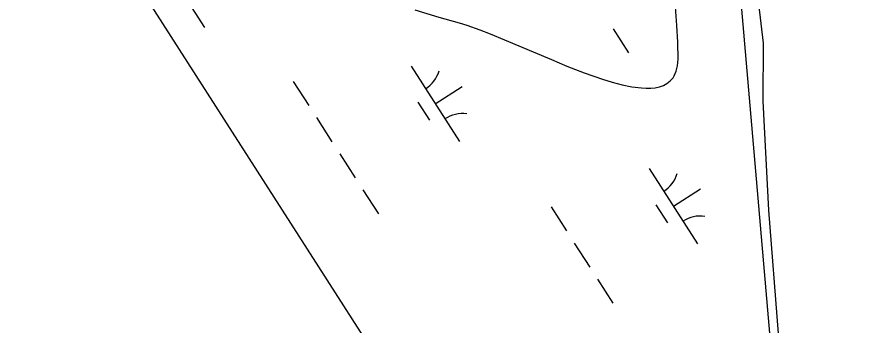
# Model space of a CAD drawing. Extents: x 3937982 to 3958556, y 219448 to 241894.
# Drawn here: x 3945496.4 to 3945970.5, y 228557 to 228729.3 of the extents above; entities that cross this region are included whole.
import ezdxf

# ---------------------------------------------------------------- set-up
doc = ezdxf.new("R2010")
doc.units = 0
for name, color, linetype in [('V-GRID-FRAM', 7, 'Continuous'), ('V-GRID-MAJR', 7, 'Continuous'), ('V-SITE-VEGE', 7, 'Continuous'), ('V-TOPO-SHOR', 7, 'Continuous'), ('V-WETL-SWMP', 7, 'Continuous')]:
    doc.layers.add(name, color=color, linetype=linetype)

msp = doc.modelspace()

# ---------------------------------------------------------------- linework, layer by layer
at = {"layer": 'V-GRID-FRAM'}
msp.add_lwpolyline([(3948998.173, 239513.74), (3957109.469, 226912.286), (3949780.097, 222173.81), (3941699.799, 234772.334), (3948998.173, 239513.74)], dxfattribs=at)
at = {"layer": 'V-GRID-MAJR'}
msp.add_spline([(3946136.867, 227095.12), (3946078.329, 230314.506), (3945968.142, 236374.431), (3945930.73, 238431.955)], degree=3, dxfattribs=at)
at = {"layer": 'V-SITE-VEGE'}
for p, q in [((3945952.528, 228141.624), (3945562.45, 228749.821)), ((3945865.285, 228724.585), (3945864.04, 228743.457)), ((3945900.443, 228745.254), (3945952.528, 228141.624)), ((3945718.851, 228733.353), (3945732.317, 228729.251)), ((3945732.317, 228729.251), (3945743.597, 228726.123)), ((3945743.597, 228726.123), (3945747.941, 228724.722)), ((3945747.941, 228724.722), (3945755.125, 228722.136)), ((3945865.805, 228715.15), (3945865.285, 228724.585)), ((3945755.125, 228722.136), (3945760.903, 228719.887)), ((3945760.903, 228719.887), (3945768.927, 228716.602)), ((3945768.927, 228716.602), (3945795.201, 228705.434)), ((3945865.957, 228705.721), (3945865.805, 228715.15)), ((3945795.201, 228705.434), (3945803.847, 228701.871)), ((3945865.871, 228703.794), (3945865.957, 228705.721)), ((3945803.847, 228701.871), (3945813.543, 228698.092)), ((3945864.949, 228698.952), (3945865.359, 228700.417)), ((3945865.359, 228700.417), (3945865.668, 228702.026)), ((3945865.668, 228702.026), (3945865.871, 228703.794)), ((3945813.543, 228698.092), (3945823.815, 228694.49)), ((3945861.615, 228693.513), (3945863.184, 228695.348)), ((3945863.184, 228695.348), (3945863.854, 228696.425)), ((3945863.854, 228696.425), (3945864.446, 228697.623)), ((3945864.446, 228697.623), (3945864.949, 228698.952)), ((3945823.815, 228694.49), (3945829.214, 228692.837)), ((3945829.214, 228692.837), (3945834.717, 228691.389)), ((3945834.717, 228691.389), (3945840.162, 228690.271)), ((3945855.547, 228690.252), (3945857.759, 228691.012)), ((3945857.759, 228691.012), (3945859.793, 228692.085)), ((3945859.793, 228692.085), (3945861.615, 228693.513)), ((3945840.162, 228690.271), (3945845.54, 228689.589)), ((3945845.54, 228689.589), (3945848.166, 228689.462)), ((3945848.166, 228689.462), (3945850.724, 228689.507)), ((3945850.724, 228689.507), (3945853.194, 228689.763)), ((3945853.194, 228689.763), (3945855.547, 228690.252))]:
    msp.add_line(p, q, dxfattribs=at)
at = {"layer": 'V-TOPO-SHOR'}
msp.add_lwpolyline([(3945854.446, 229134.916), (3945864.894, 229069.764), (3945870.966, 229022.514), (3945874.728, 228996.216), (3945878.761, 228966.192), (3945881.868, 228935.459), (3945885.362, 228912.654), (3945889.762, 228892.423), (3945893.157, 228879.405), (3945897.96, 228842.397), (3945900.776, 228794.415), (3945903.368, 228768.571), (3945907.992, 228749.274), (3945910.915, 228736.718), (3945913.47, 228714.603), (3945913.332, 228682.206), (3945916.513, 228621.176), (3945921.872, 228552.244)], dxfattribs=at)
at = {"layer": 'V-WETL-SWMP'}
for p, q in [((3945962.093, 228126.71), (3944777.866, 229973.117)), ((3945574.134, 228765.46), (3945601.196, 228723.416)), ((3945910.915, 228736.718), (3945913.47, 228714.603)), ((3945829.672, 228722.662), (3945838.332, 228709.208)), ((3945913.47, 228714.603), (3945913.332, 228682.206)), ((3945716.7, 228701.769), (3945743.762, 228659.726)), ((3945650.835, 228693.174), (3945659.495, 228679.721)), ((3945730.231, 228680.748), (3945745.366, 228690.49)), ((3945720.496, 228681.617), (3945726.991, 228671.527)), ((3945913.332, 228682.206), (3945916.513, 228621.176)), ((3945663.825, 228672.994), (3945672.484, 228659.54)), ((3945676.814, 228652.813), (3945685.474, 228639.359)), ((3945849.829, 228644.471), (3945876.891, 228602.428)), ((3945689.804, 228632.632), (3945698.464, 228619.178)), ((3945863.36, 228623.449), (3945878.496, 228633.192)), ((3945853.625, 228624.318), (3945860.12, 228614.228)), ((3945794.963, 228623.074), (3945803.623, 228609.62)), ((3945916.513, 228621.176), (3945921.872, 228552.244)), ((3945807.953, 228602.893), (3945816.613, 228589.439)), ((3945820.943, 228582.712), (3945829.603, 228569.258))]:
    msp.add_line(p, q, dxfattribs=at)
for centre, start, end in [((3945715.48, 228704.102), 301.99668, 343.54034), ((3945745.38, 228657.65), 81.99668, 123.54034), ((3945848.61, 228646.804), 301.99668, 343.54034), ((3945878.51, 228600.352), 81.99668, 123.54034)]:
    msp.add_arc(centre, 17.623, start, end, dxfattribs=at)

doc.saveas('drawing.dxf')
